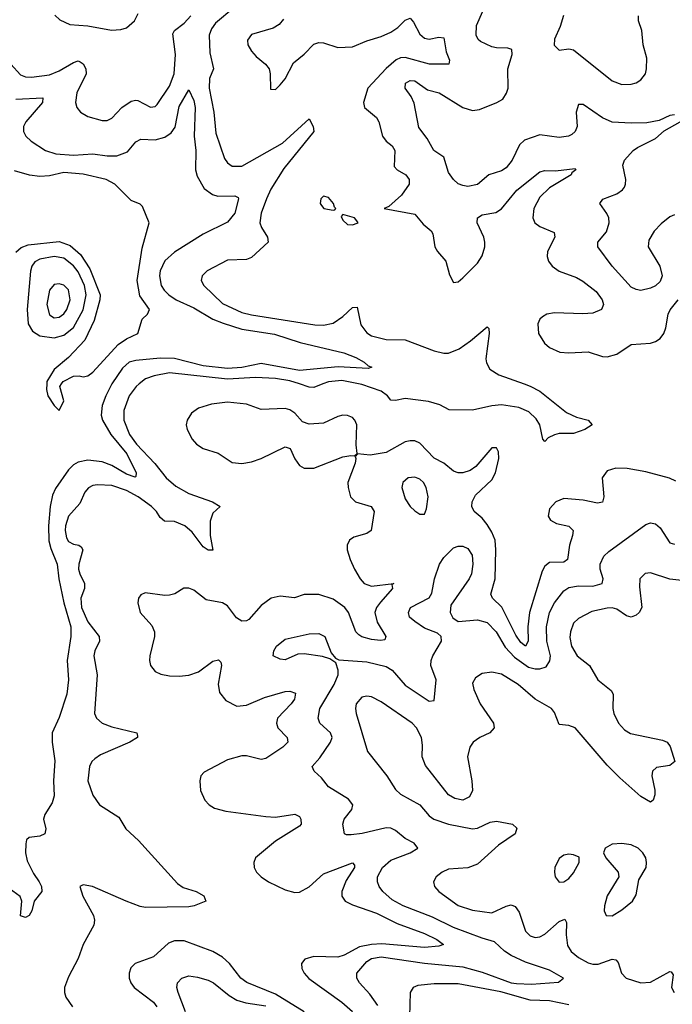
# Model space of a CAD drawing. Header units: inches. Extents: x 1603819 to 1745079, y 385938 to 533966.
# Tile 533 of 561: x 1654866 to 1657581, y 507421 to 511514. Entities that reach past the tile are written whole.
import ezdxf

# ---------------------------------------------------------------- set-up
doc = ezdxf.new("R2010")
doc.units = ezdxf.units.IN
doc.header["$MEASUREMENT"] = 0
doc.layers.add('B6550', color=7, linetype='Continuous')
doc.layers.add('B6551', color=7, linetype='Continuous')

msp = doc.modelspace()

# ---------------------------------------------------------------- linework, layer by layer
at = {"layer": 'B6550', "color": 5}
for points, elevation in [([(1655249.9, 510000), (1655224.2, 509950), (1655210.1, 509909.9), (1655205.7, 509870), (1655210.5, 509850), (1655245.1, 509790), (1655311.4, 509710), (1655351.4, 509630), (1655350, 509615.3), (1655347.1, 509612.9), (1655310, 509625.5), (1655250, 509661.5), (1655210, 509676.6), (1655150, 509683.5), (1655110, 509675.3), (1655090, 509663.1), (1655070, 509642.6), (1655015.1, 509564.9), (1655002.9, 509537.1), (1654993.3, 509490), (1654985.9, 509410), (1654988, 509348), (1654995.6, 509315.6), (1655022.1, 509250), (1655029.5, 509189.5), (1655050.7, 509090), (1655079, 508990), (1655079.6, 508950), (1655064, 508850), (1655069.4, 508770), (1655062.6, 508710), (1655030, 508612.7), (1655002, 508550), (1655001.1, 508510), (1655012.7, 508432.7), (1655007.1, 508350), (1655010, 508288), (1655001.6, 508258.4), (1654970.7, 508209.3), (1654966, 508190), (1654974.9, 508150), (1654970.4, 508129.6), (1654950, 508119.5), (1654906.4, 508113.6), (1654895.3, 508104.7), (1654892.2, 508087.8), (1654890.2, 508049.8), (1654897.7, 508017.7), (1654924.5, 507964.5), (1654948, 507930), (1654956.9, 507910), (1654958.7, 507890), (1654927.3, 507850), (1654917.3, 507810), (1654906, 507790), (1654890, 507782), (1654870, 507789), (1654875.3, 507850), (1654868.9, 507868.9), (1654822, 507902)], 260), ([(1654978.9, 510000), (1654977.5, 509977.5), (1654983.7, 509950), (1655009.7, 509909.7), (1655030, 509889), (1655050.3, 509930), (1655033.4, 509990), (1655040.4, 510000)], 240), ([(1655363.5, 510000), (1655350.4, 509989.6), (1655322, 509950), (1655299.4, 509890), (1655300.1, 509850), (1655323.7, 509790), (1655352.1, 509750), (1655428.8, 509668.8), (1655475.1, 509610), (1655515.3, 509575.3), (1655570, 509544.4), (1655668.9, 509510), (1655699.5, 509490), (1655670, 509462.3), (1655658.1, 509430), (1655657.9, 509370), (1655670, 509308.4), (1655650, 509308.7), (1655630, 509323.2), (1655584.2, 509384.2), (1655553, 509410), (1655510, 509427.4), (1655468.3, 509430), (1655450, 509444.2), (1655436, 509470), (1655415.2, 509490), (1655358.8, 509530), (1655310, 509557.1), (1655250, 509577.5), (1655190, 509581.1), (1655170, 509577.3), (1655152.4, 509567.6), (1655137.7, 509550), (1655116.8, 509503.2), (1655069.7, 509450.3), (1655056.9, 509410), (1655055.3, 509390), (1655060.8, 509360.8), (1655070, 509345), (1655090, 509334.4), (1655112.2, 509330), (1655122.6, 509322.6), (1655129.3, 509310), (1655112.2, 509250), (1655111.2, 509230), (1655116.2, 509210), (1655136.6, 509170), (1655135.7, 509150), (1655120.5, 509110), (1655123.3, 509070), (1655150, 509010.8), (1655196.4, 508950), (1655198.4, 508930), (1655178.3, 508890), (1655174.6, 508870), (1655188.8, 508790), (1655177.8, 508630), (1655185.8, 508610), (1655208.9, 508590), (1655250, 508574.8), (1655353, 508550), (1655356, 508536), (1655356, 508530), (1655324.4, 508510), (1655202.3, 508457.7), (1655178.3, 508441.8), (1655166.5, 508430), (1655156.5, 508410), (1655149.2, 508350), (1655170, 508290.4), (1655198.2, 508250), (1655278.4, 508198.4), (1655307.2, 508150), (1655361.2, 508101.2), (1655522.8, 507922.8), (1655545.9, 507905.9), (1655600.7, 507890), (1655632.1, 507872.1), (1655641, 507850), (1655592.7, 507830), (1655570, 507826.4), (1655390, 507823), (1655367.1, 507827.1), (1655309.1, 507849.1), (1655169.4, 507910.6), (1655130, 507918), (1655116.4, 507910), (1655128.7, 507870), (1655173.3, 507790), (1655177.6, 507770), (1655174.5, 507750), (1655130.1, 507670), (1655110, 507611), (1655070, 507534.8), (1655053.4, 507490), (1655052.3, 507470), (1655058.2, 507450), (1655085.8, 507410)], 280), ([(1656127.1, 510000), (1656090, 509984.9), (1656070, 509986.8), (1656029.9, 510000)], 280), ([(1656963.9, 510000), (1656990, 509990.5), (1657030, 509970.1), (1657141.1, 509881.1), (1657181.6, 509861.6), (1657230.8, 509850), (1657246.8, 509830), (1657216.3, 509810), (1657170, 509793.7), (1657110, 509793.3), (1657090, 509788.9), (1657064.7, 509775.3), (1657050, 509761.3), (1657042.6, 509770), (1657029.1, 509830), (1657014.7, 509854.7), (1656983.9, 509883.9), (1656941.9, 509901.9), (1656870, 509913.1), (1656830, 509908.9), (1656750, 509890.9), (1656652, 509892), (1656613.1, 509913.1), (1656566.5, 509926.5), (1656470, 509939), (1656430, 509931.3), (1656410, 509932.5), (1656395.8, 509950), (1656369.2, 509970), (1656290, 509997.3), (1656276.1, 510000)], 280), ([(1657595.5, 509595.5), (1657568.7, 509608.7), (1657470, 509635), (1657392.2, 509647.8), (1657346, 509650), (1657310, 509638.3), (1657289, 509610), (1657295.8, 509530), (1657290, 509508.8), (1657270, 509503.7), (1657210, 509516.3), (1657130, 509524), (1657096, 509510), (1657070, 509481.3), (1657063.8, 509450), (1657073.5, 509433.5), (1657099.4, 509419.4), (1657150, 509409.1), (1657168.1, 509390), (1657165.9, 509370), (1657152.9, 509330), (1657144.9, 509270), (1657130, 509259.5), (1657070, 509257), (1657050, 509242.8), (1657038.9, 509221.1), (1656986.1, 509050), (1656979.7, 508990), (1656981.3, 508930), (1656970.1, 508909.9), (1656950, 508925.2), (1656930, 508955.7), (1656872.1, 509072.1), (1656833.3, 509110), (1656825.7, 509125.7), (1656844.1, 509190), (1656847.1, 509310), (1656844.1, 509350), (1656830, 509384), (1656810, 509415.3), (1656790, 509442.5), (1656756.5, 509470), (1656746.6, 509490), (1656748.6, 509510), (1656762.2, 509537.8), (1656830, 509601.8), (1656845.2, 509630), (1656859.1, 509690), (1656858.2, 509718.2), (1656850, 509734.7), (1656830, 509734), (1656763.7, 509656.3), (1656739.9, 509640.1), (1656710, 509630.4), (1656690, 509629.9), (1656670, 509636.9), (1656630.9, 509670.9), (1656590, 509691.9), (1656530, 509753.8), (1656510, 509762.9), (1656490, 509764.1), (1656470, 509758.8), (1656390, 509714.4), (1656323.6, 509703.6), (1656270.9, 509709.1), (1656261, 509699), (1656264.9, 509690), (1656261.5, 509670), (1656231.6, 509590), (1656231.8, 509570), (1656241.8, 509530), (1656262.4, 509510), (1656328.7, 509490), (1656340.5, 509470), (1656327.7, 509390), (1656310, 509377.7), (1656256.7, 509363.3), (1656237.6, 509350), (1656228.8, 509330), (1656229, 509310), (1656240.6, 509270), (1656258.8, 509230), (1656282, 509190), (1656299.7, 509170), (1656330, 509158.7), (1656422, 509170), (1656414.4, 509165.6), (1656417.1, 509150), (1656367.3, 509092.7), (1656350.7, 509070), (1656343.9, 509050), (1656353.5, 509010), (1656389, 508950), (1656384.4, 508935.6), (1656367.1, 508932.9), (1656330, 508938), (1656290, 508947.9), (1656276.2, 508956.2), (1656264.1, 508970), (1656234.1, 509050), (1656218.9, 509070), (1656170, 509105.3), (1656110, 509124.3), (1656050, 509124.3), (1656008.8, 509111.2), (1655950, 509117.2), (1655912.4, 509110), (1655870, 509079.1), (1655818.8, 509021.2), (1655810, 509014.8), (1655790, 509013), (1655767.5, 509027.5), (1655730, 509078), (1655710, 509089.9), (1655641.8, 509101.8), (1655590, 509142.4), (1655570, 509150.8), (1655549.4, 509150.6), (1655512.3, 509127.7), (1655490, 509121.1), (1655470, 509119.8), (1655388.5, 509131.5), (1655370, 509123.5), (1655361.2, 509110), (1655357.5, 509090), (1655367.8, 509050), (1655415.9, 508995.9), (1655426.9, 508970), (1655427.2, 508950), (1655407.1, 508870), (1655406.1, 508850), (1655410.2, 508830), (1655430, 508805), (1655453.1, 508793.2), (1655490, 508786.3), (1655530, 508784.8), (1655569.4, 508789.4), (1655610, 508802.5), (1655670, 508847.9), (1655692.9, 508852.9), (1655702.9, 508842.9), (1655705.7, 508830), (1655692, 508752), (1655697.4, 508717.4), (1655724.3, 508684.3), (1655770, 508660.9), (1655810, 508663.9), (1655884.2, 508695.8), (1655970, 508721.8), (1655990, 508723.2), (1656013.9, 508713.9), (1656009.3, 508690), (1655995.1, 508670), (1655938.8, 508610), (1655934.2, 508590), (1655940.2, 508570), (1655979.3, 508530), (1655982, 508510), (1655960.6, 508490), (1655890, 508443.1), (1655870, 508439), (1655810, 508453.1), (1655790, 508453.7), (1655730, 508437), (1655633.8, 508386.2), (1655620.3, 508370), (1655615.2, 508350), (1655618.6, 508310), (1655636.5, 508270), (1655654, 508250), (1655676.2, 508236.2), (1655724.4, 508224.4), (1655890, 508201.1), (1655930, 508198.7), (1656010, 508210.9), (1656030, 508201.3), (1656035.9, 508190), (1656037.2, 508170), (1656030, 508161.5), (1655930, 508099.3), (1655847.7, 508030), (1655840.2, 508010), (1655841.6, 507990), (1655851.2, 507970), (1655871.2, 507950), (1655901.3, 507930), (1655970, 507896.8), (1656010, 507885.3), (1656030, 507887.2), (1656070, 507909.6), (1656130, 507963.7), (1656250, 508008.5), (1656258.7, 507998.7), (1656259.3, 507990), (1656224.8, 507935.2), (1656206, 507890), (1656206.8, 507870), (1656219.7, 507850), (1656250, 507833.8), (1656350, 507799.7), (1656436.5, 507756.5), (1656550, 507715.5), (1656601.1, 507690), (1656628.4, 507670), (1656610, 507662), (1656550, 507656.2), (1656372.1, 507672.1), (1656330, 507670), (1656279.8, 507660.2), (1656215.2, 507624.8), (1656190, 507616.4), (1656090, 507619.2), (1656051.7, 507608.3), (1656038.6, 507590), (1656039.8, 507570), (1656048.9, 507550), (1656068.6, 507528.6), (1656206.1, 507430), (1656250, 507391.3)], 320), ([(1656355.5, 507415.5), (1656322.9, 507462.9), (1656279.1, 507510), (1656268.2, 507530), (1656269.2, 507550), (1656310, 507598), (1656330, 507611.8), (1656370, 507617.4), (1656550, 507591.9), (1656710, 507576.7), (1656790, 507554.4), (1656909.8, 507510), (1656933.2, 507506.8), (1656994.9, 507505.1), (1657107.3, 507512.7), (1657128.2, 507530), (1657070, 507563.2), (1656970, 507595.6), (1656910, 507623.3), (1656882.1, 507642.1), (1656840.9, 507680.9), (1656790, 507695.3), (1656670, 507740.3), (1656582.9, 507782.9), (1656461.3, 507830), (1656415.7, 507855.7), (1656376, 507890), (1656361, 507910), (1656354.2, 507930), (1656354.8, 507950), (1656375.1, 507990), (1656410, 508020.2), (1656490.3, 508050), (1656522.6, 508070), (1656506.5, 508090), (1656469.4, 508109.4), (1656430, 508143.5), (1656410, 508153.6), (1656390, 508155), (1656291.2, 508131.2), (1656244.7, 508124.7), (1656224.9, 508124.9), (1656217.3, 508130), (1656210.3, 508170), (1656215.2, 508190), (1656247.7, 508230), (1656252.4, 508250), (1656233.3, 508273.3), (1656150, 508325.4), (1656122.1, 508362.1), (1656090.5, 508390), (1656083, 508410), (1656114.5, 508445.5), (1656158.4, 508510), (1656166, 508530), (1656159.3, 508550), (1656114.6, 508590), (1656107.4, 508610), (1656115, 508650), (1656174.3, 508750), (1656191.2, 508790), (1656190.3, 508810.3), (1656181, 508841), (1656156.8, 508856.8), (1656126.4, 508866.4), (1656050, 508877.7), (1656023.7, 508876.3), (1655970, 508852.7), (1655950, 508855.5), (1655921, 508870), (1655922.8, 508890), (1655934.8, 508910), (1655970, 508938.4), (1656070, 508961.4), (1656110, 508963.1), (1656135.1, 508950), (1656162.4, 508882.4), (1656180.1, 508860.1), (1656193.6, 508853.6), (1656310, 508844.1), (1656390, 508825.6), (1656415, 508810), (1656470, 508748.1), (1656570, 508680.4), (1656590, 508683.5), (1656598.7, 508770), (1656576.8, 508830), (1656578, 508850), (1656584.6, 508870), (1656620.2, 508930), (1656619.2, 508950), (1656604, 508964), (1656550, 508985.2), (1656510, 509011.7), (1656487.7, 509030), (1656483.2, 509050), (1656492, 509070), (1656569.4, 509110.6), (1656580.2, 509130), (1656591.1, 509190), (1656612.9, 509250), (1656630, 509278.9), (1656670, 509318.9), (1656690, 509326.2), (1656710, 509325.6), (1656730, 509316.1), (1656747.9, 509287.9), (1656751.6, 509250), (1656745.6, 509210), (1656736, 509190), (1656660, 509080), (1656656.8, 509050), (1656667.2, 509027.2), (1656690, 509012.3), (1656770, 509019.6), (1656810, 509007.6), (1656848.4, 508970), (1656885.1, 508905.1), (1656923.8, 508863.8), (1656983, 508823), (1657010, 508815.2), (1657030, 508815.6), (1657055.9, 508824.1), (1657070.7, 508849.3), (1657073.6, 508870), (1657058.9, 508930), (1657057.3, 508990), (1657069.6, 509050), (1657090.8, 509090), (1657130, 509139.4), (1657150, 509154.3), (1657190, 509160.6), (1657250, 509158.7), (1657289.1, 509170), (1657292.5, 509190), (1657280.1, 509230), (1657280.5, 509250), (1657296.4, 509283.6), (1657316.3, 509303.7), (1657470, 509415.6), (1657490, 509422.4), (1657510, 509418), (1657530, 509401.7), (1657570, 509339.3), (1657590, 509333.3)], 340), ([(1657670, 509176.9), (1657570, 509188.4), (1657490, 509214.5), (1657467.5, 509212.5), (1657444.9, 509190), (1657443.4, 509156.6), (1657453.2, 509070), (1657443.1, 509050), (1657430, 509038.5), (1657410, 509030.9), (1657390, 509035.6), (1657350, 509063.4), (1657330, 509069.1), (1657310, 509068.4), (1657245.8, 509054.2), (1657190, 509025), (1657170, 509005.4), (1657156.6, 508970), (1657154.8, 508945.2), (1657161.4, 508910), (1657184.3, 508870), (1657235.5, 508830), (1657270.3, 508770), (1657325.8, 508725.8), (1657334, 508710), (1657332.6, 508650), (1657337.3, 508630), (1657356.9, 508590), (1657381.7, 508561.7), (1657406.1, 508546.1), (1657539.5, 508519.5), (1657559.3, 508510), (1657571.9, 508491.9), (1657590.3, 508429.7), (1657570, 508413.6), (1657514.3, 508405.7), (1657497.6, 508390), (1657495.6, 508370), (1657508.5, 508311.5), (1657508.5, 508291.5), (1657500.7, 508270), (1657490, 508260.9), (1657450, 508284), (1657362.7, 508362.7), (1657310, 508414.8), (1657176, 508570), (1657150, 508579.6), (1657110, 508583.5), (1657090, 508634.3), (1657078.7, 508650), (1657010, 508689), (1656939.8, 508750), (1656870, 508792.8), (1656830, 508802.2), (1656790, 508796.3), (1656762.3, 508777.7), (1656750, 508755.3), (1656755.3, 508730), (1656782, 508670), (1656836.5, 508590), (1656840.3, 508570), (1656821.6, 508550), (1656779.5, 508530), (1656751.8, 508510), (1656738.3, 508490), (1656729.3, 508450), (1656746.4, 508350), (1656748.9, 508310), (1656737, 508283), (1656710, 508269.7), (1656675.9, 508275.9), (1656650, 508291.1), (1656553.7, 508413.7), (1656540.7, 508450), (1656541.6, 508498.4), (1656537.1, 508530), (1656516.8, 508570), (1656498.5, 508590), (1656370, 508677.7), (1656330, 508698.4), (1656310, 508701.4), (1656290, 508697.2), (1656266.4, 508670), (1656262.6, 508650), (1656265.8, 508630), (1656312.4, 508472.4), (1656393.8, 508370), (1656430, 508314), (1656450, 508294.6), (1656530.3, 508250), (1656570, 508204.2), (1656588.4, 508190), (1656649.7, 508170.3), (1656750, 508150.3), (1656770, 508153.4), (1656822.6, 508177.4), (1656850, 508181.5), (1656916, 508170), (1656933.7, 508153.7), (1656926.7, 508130), (1656857.4, 508082.6), (1656770, 508003.2), (1656730, 507988.1), (1656650, 507982.5), (1656623.1, 507970), (1656598.4, 507950), (1656586.7, 507930), (1656591.8, 507910), (1656608.9, 507890), (1656690, 507831.8), (1656750, 507811.8), (1656830, 507800.6), (1656890, 507828.4), (1656910, 507833.8), (1656927.5, 507827.5), (1656943.5, 507803.5), (1656970, 507724.2), (1656990, 507705.4), (1657010, 507698.8), (1657030, 507700.6), (1657050, 507711.8), (1657110, 507765), (1657134.2, 507774.2), (1657140.6, 507760.6), (1657138.5, 507710), (1657144.9, 507664.9), (1657160.2, 507640.2), (1657190, 507614.8), (1657230, 507592.6), (1657250, 507587.8), (1657272, 507588), (1657330, 507607.9), (1657345.8, 507605.9), (1657354.8, 507594.8), (1657368.5, 507550), (1657389.2, 507530), (1657450, 507509.5), (1657490, 507513.2), (1657570, 507557.1), (1657576.1, 507556.1), (1657583.5, 507543.5), (1657577.4, 507490), (1657588.8, 507470)], 360), ([(1656050, 507389.1), (1655930, 507462.2), (1655811.2, 507511.2), (1655785.6, 507530), (1655739.6, 507590), (1655710, 507617.3), (1655670, 507640.5), (1655550, 507684.2), (1655510, 507684.6), (1655484.8, 507675.2), (1655422.4, 507617.6), (1655346.7, 507590), (1655328.3, 507571.7), (1655321.1, 507550), (1655321.4, 507530), (1655328.1, 507510), (1655342.3, 507490), (1655422.7, 507430), (1655436.9, 507410)], 320), ([(1655556.3, 507390), (1655525, 507470), (1655519.7, 507490), (1655522.3, 507510), (1655540.5, 507530), (1655570, 507538.7), (1655605.9, 507534.1), (1655650, 507521), (1655672, 507510), (1655737.5, 507457.5), (1655770, 507438), (1655806.9, 507426.9), (1655890, 507414.2)], 340), ([(1657150, 507418.2), (1657070, 507435.7), (1656990, 507437.2), (1656867.2, 507472.8), (1656690, 507506.3), (1656590, 507505.8), (1656521.6, 507498.4), (1656502.6, 507490), (1656490.2, 507469.8), (1656487.6, 507370)], 360)]:
    msp.add_lwpolyline(points, dxfattribs=dict(at, elevation=elevation))
for points, elevation in [([(1655730, 509924), (1655664.1, 509915.9), (1655610, 509898.9), (1655581.5, 509878.5), (1655563, 509850), (1655559.1, 509830), (1655563, 509810), (1655583.9, 509770), (1655601.7, 509750), (1655630, 509731.3), (1655691.6, 509711.6), (1655750, 509673.2), (1655790, 509669.6), (1655830, 509676.1), (1655870, 509690.5), (1655970, 509738.4), (1655991.9, 509731.9), (1656010, 509688.9), (1656030, 509661.5), (1656050.1, 509650.1), (1656090, 509649.5), (1656210, 509696.3), (1656243, 509703), (1656259.3, 509700.7), (1656269.3, 509710.7), (1656266.2, 509746.2), (1656269.2, 509830), (1656260.2, 509850), (1656250, 509859.9), (1656230, 509868.5), (1656210, 509869.9), (1656190, 509865.3), (1656130, 509836.6), (1656070, 509832.8), (1656042.4, 509842.4), (1656010, 509878), (1655990, 509892), (1655970, 509898.2), (1655870, 509894.2), (1655810, 509915.5)], 320), ([(1656510, 509612.7), (1656482, 509610), (1656459.6, 509590), (1656455.8, 509570), (1656470, 509523), (1656490, 509490.4), (1656510, 509472.7), (1656530, 509459.1), (1656550, 509458), (1656558.6, 509481.4), (1656565.1, 509530), (1656557.1, 509570), (1656545.7, 509590), (1656530, 509603.9)], 340), ([(1657370, 508089.8), (1657330, 508086.3), (1657301.6, 508070), (1657294.9, 508050), (1657303.8, 508030), (1657355.3, 507970), (1657357.6, 507950), (1657310, 507871.6), (1657298.6, 507830), (1657296.5, 507810), (1657304.9, 507790), (1657330, 507789.1), (1657370, 507813.1), (1657414.7, 507850), (1657430, 507876), (1657441.7, 507938.3), (1657471.1, 507990), (1657473.5, 508010), (1657469.7, 508030), (1657457.3, 508050), (1657438, 508070), (1657410, 508083.9)], 380), ([(1657150, 508044.7), (1657130, 508040.5), (1657110, 508026.6), (1657092.4, 507990), (1657090.4, 507970), (1657092.7, 507950), (1657110, 507928.8), (1657130, 507930.4), (1657150, 507943.7), (1657170, 507966.7), (1657193.3, 508010), (1657192.7, 508032.7), (1657170, 508042.4)], 380)]:
    msp.add_lwpolyline(points, close=True, dxfattribs=dict(at, elevation=elevation))
at = {"layer": 'B6551', "color": 5}
for points, elevation in [([(1654830, 511329.3), (1654870, 511285), (1654890, 511277.1), (1654915.1, 511275.1), (1654990, 511285.8), (1655030, 511302.3), (1655090, 511337), (1655110, 511343.2), (1655118.6, 511338.6), (1655130, 511331.1), (1655142.2, 511310), (1655143.2, 511290), (1655104.1, 511210), (1655098, 511170), (1655104.6, 511150), (1655119.5, 511130), (1655150, 511112.4), (1655210, 511095.9), (1655230, 511094.7), (1655250, 511105.2), (1655291.6, 511150), (1655330, 511175.7), (1655350, 511180.5), (1655358.1, 511178.1), (1655410, 511151.2), (1655430, 511154), (1655437.5, 511162.5), (1655490, 511237.7), (1655508.8, 511290), (1655514.3, 511370), (1655503.8, 511456.2), (1655509.9, 511470), (1655550, 511500.3), (1655578, 511530)], 280), ([(1655013, 511533), (1655033.9, 511513.9), (1655074.8, 511494.8), (1655150, 511489.5), (1655248.6, 511471.4), (1655286.4, 511473.6), (1655310, 511481.3), (1655344.4, 511510), (1655359.1, 511540.9)], 320), ([(1655756.5, 511563.5), (1655680.6, 511499.4), (1655663.9, 511476.1), (1655654.6, 511450), (1655657.3, 511377.3), (1655672.4, 511310), (1655656.3, 511270), (1655654.9, 511230), (1655674.2, 511130), (1655682.6, 511042.6), (1655718, 510938), (1655730, 510919.5), (1655750, 510904.9), (1655790, 510905.2), (1655958.8, 511001.2), (1656070, 511102.6), (1656086.7, 511070), (1656090.2, 511050), (1655964.8, 510895.2), (1655910.9, 510810), (1655892.6, 510770), (1655870.6, 510710), (1655865.4, 510670), (1655871.8, 510650), (1655896.8, 510610), (1655900.2, 510590), (1655830, 510525.1), (1655810, 510517.4), (1655730, 510514.5), (1655646.7, 510470), (1655626, 510450), (1655621.7, 510430), (1655632.7, 510410), (1655710, 510333.9), (1655790, 510297.5), (1655830, 510287.4), (1656093.6, 510246.4), (1656130, 510243.8), (1656170, 510253.2), (1656210, 510279.8), (1656250, 510318.5), (1656270, 510319.1), (1656285.6, 510245.6), (1656310, 510212.6), (1656330, 510200.1), (1656390, 510184.5), (1656470, 510183.2), (1656590, 510137.9), (1656630, 510127.3), (1656650, 510127.9), (1656693.6, 510146.4), (1656741.3, 510178.7), (1656810, 510236.9), (1656816.9, 510230), (1656818.3, 510210), (1656805, 510105), (1656807.1, 510087.1), (1656821.7, 510061.7), (1656858.4, 510038.4), (1656963.9, 510000)], 280), ([(1657590, 511118.7), (1657570, 511115.8), (1657525.3, 511094.7), (1657474.2, 511085.8), (1657410, 511084), (1657330, 511088.7), (1657290, 511105.8), (1657210, 511162), (1657190, 511162), (1657181.3, 511130), (1657184.4, 511070), (1657176.1, 511050), (1657162.4, 511037.6), (1657149.2, 511030), (1657110, 511025.2), (1657030, 511035.8), (1656966.1, 511013.9), (1656945.5, 510994.5), (1656914.8, 510930), (1656890, 510899.2), (1656870, 510885.7), (1656817, 510870), (1656770, 510829.1), (1656730, 510821.3), (1656710, 510824.7), (1656690, 510832.7), (1656670, 510850.3), (1656650, 510879.3), (1656630, 510942.4), (1656588.9, 510970), (1656560.9, 511020.9), (1656526.4, 511066.4), (1656506.8, 511166.8), (1656494.5, 511194.5), (1656469.4, 511229.4), (1656470.4, 511250), (1656490, 511261.4), (1656510, 511260.3), (1656562.9, 511222.9), (1656610.4, 511210.4), (1656710, 511149.8), (1656750, 511137.4), (1656778.5, 511141.5), (1656850.2, 511169.8), (1656875.6, 511184.4), (1656891.3, 511208.7), (1656897.5, 511230), (1656896.6, 511310), (1656914, 511370), (1656913.1, 511390), (1656896.2, 511396.2), (1656850, 511396.8), (1656830, 511401.6), (1656783.5, 511423.5), (1656772.6, 511432.6), (1656764.6, 511450), (1656766.4, 511490), (1656793, 511550)], 340), ([(1657127.7, 511532.3), (1657113.9, 511486.1), (1657090, 511434), (1657089, 511409), (1657110, 511388.2), (1657150, 511394), (1657170, 511388.9), (1657330, 511260.2), (1657370, 511245.5), (1657410, 511246.5), (1657430, 511251.6), (1657450, 511264.2), (1657468.5, 511290), (1657473.5, 511310), (1657474.7, 511354.7), (1657458.9, 511410), (1657454, 511470), (1657439.5, 511510), (1657439.3, 511530)], 360), ([(1655963.7, 511516.3), (1655945.2, 511494.8), (1655921.1, 511478.9), (1655830, 511452.9), (1655813.2, 511430), (1655815.5, 511410), (1655830, 511383.5), (1655850, 511361.1), (1655888.7, 511330), (1655903.3, 511310), (1655908.3, 511290), (1655910, 511226), (1655930, 511224.9), (1655950, 511243.7), (1655970, 511268.9), (1656004.8, 511335.2), (1656050, 511371.8), (1656090, 511413.2), (1656110, 511419.6), (1656130, 511418.1), (1656190, 511399.3), (1656250, 511402.3), (1656310, 511427), (1656370, 511444), (1656410, 511462.7), (1656438.5, 511481.5), (1656470, 511511.9), (1656490, 511521.3), (1656504.5, 511504.5), (1656530, 511455), (1656550, 511437.6), (1656570, 511432.9), (1656610, 511441.6), (1656630, 511439.3), (1656640.5, 511380.5), (1656653.3, 511346.7), (1656650.7, 511330), (1656570.1, 511329.9), (1656470, 511357.1), (1656450, 511355.7), (1656432, 511348), (1656390, 511311.4), (1656314.1, 511230), (1656295.8, 511170), (1656300.2, 511150), (1656350, 511107.7), (1656359.8, 511090), (1656375, 511030), (1656390.1, 511010.1), (1656414.8, 510990), (1656426, 510970), (1656424.3, 510904.3), (1656436.1, 510890), (1656472.3, 510870), (1656486.5, 510850), (1656486, 510830), (1656454.8, 510785.2), (1656402, 510738), (1656382, 510730), (1656510, 510706), (1656544.5, 510664.5), (1656577.3, 510637.3), (1656584.4, 510624.4), (1656592.6, 510570), (1656603.7, 510550), (1656639.3, 510510), (1656654.3, 510454.3), (1656670, 510422), (1656690, 510424.4), (1656710, 510441.3), (1656770, 510501.8), (1656790, 510533.1), (1656801.2, 510570), (1656801.5, 510590), (1656797.2, 510610), (1656768.8, 510670), (1656770, 510690.9), (1656790, 510703.1), (1656847.1, 510712.9), (1656870, 510727.5), (1656934.1, 510805.9), (1657030, 510881.5), (1657050, 510887.1), (1657094.2, 510885.7), (1657176.1, 510896.1), (1657179.1, 510890), (1657162.2, 510877.8), (1657159.5, 510870), (1657070, 510815.4), (1657030, 510776.6), (1657004.6, 510730), (1657000.4, 510690), (1657008.9, 510670), (1657030, 510654), (1657089.4, 510629.4), (1657092.2, 510610), (1657061.3, 510550), (1657059.8, 510530), (1657065.5, 510510), (1657080.5, 510490), (1657110, 510468.6), (1657182.7, 510442.7), (1657207.7, 510427.7), (1657263.7, 510383.7), (1657288.9, 510350), (1657294.5, 510330), (1657286.2, 510310), (1657250, 510294.3), (1657208.7, 510291.3), (1657090, 510296), (1657058, 510290), (1657040.6, 510279.4), (1657030.1, 510269.9), (1657021.6, 510250), (1657024.7, 510210), (1657049.4, 510170), (1657070, 510152.2), (1657112.7, 510132.7), (1657149.7, 510129.7), (1657230, 510133.4), (1657290, 510113.9), (1657310, 510112.6), (1657350, 510124.1), (1657410, 510164.6), (1657490, 510169.5), (1657510, 510175.9), (1657530, 510188.7), (1657545.6, 510210), (1657553.8, 510233.8), (1657562.7, 510290), (1657571.6, 510308.4), (1657604.3, 510350)], 320), ([(1654850, 511184.2), (1654962.8, 511190), (1654961.8, 511170), (1654891.8, 511090), (1654882.9, 511070), (1654882.8, 511050), (1654891.8, 511030), (1654914, 511010), (1654973.7, 510970), (1655017, 510957), (1655090, 510950.6), (1655170, 510957), (1655230, 510948.5), (1655271, 510949), (1655314.9, 510965.1), (1655350, 511006.3), (1655370, 511018.4), (1655430, 511014.6), (1655470, 511026), (1655495.7, 511044.3), (1655512.4, 511067.6), (1655530, 511153.7), (1655570, 511222.4), (1655590, 511178), (1655595.7, 511150), (1655591.6, 511030), (1655599.3, 510970), (1655597.3, 510890), (1655604.6, 510864.6), (1655633.2, 510813.2), (1655667.8, 510787.8), (1655690, 510780.9), (1655761.6, 510781.6), (1655775.1, 510775.1), (1655776.9, 510770), (1655760.5, 510710), (1655730, 510672.9), (1655630, 510623.4), (1655510, 510548.1), (1655470, 510512.3), (1655451.3, 510470), (1655447.8, 510450), (1655454.2, 510410), (1655467.3, 510390), (1655487, 510370), (1655516.8, 510350), (1655590, 510316.5), (1655669.8, 510269.8), (1655712.4, 510252.4), (1655790, 510227.8), (1655926.6, 510206.6), (1656032.4, 510172.4), (1656214, 510130), (1656263.8, 510110), (1656299.1, 510090), (1656315.1, 510075.1), (1656330.7, 510070), (1656315.1, 510064.9), (1656191.4, 510071.4), (1656030, 510055.9), (1655870, 510084.7), (1655790, 510069), (1655730, 510064.3), (1655630, 510075.3), (1655510, 510105.5), (1655450, 510106.6), (1655350, 510097.9), (1655321.1, 510090), (1655294.6, 510065.4), (1655250, 510000.2), (1655249.9, 510000)], 260), ([(1657590, 510703.8), (1657570, 510694.3), (1657533.9, 510666.1), (1657505.4, 510634.6), (1657482.3, 510597.7), (1657480.2, 510570), (1657528.3, 510490), (1657538.5, 510450), (1657530, 510425.8), (1657510, 510407.7), (1657490, 510398), (1657450, 510389.2), (1657430, 510392.2), (1657410, 510402.4), (1657330.3, 510490), (1657270.5, 510570), (1657270.6, 510590), (1657307, 510633), (1657317.5, 510670), (1657315.9, 510690), (1657308.1, 510708.1), (1657279.3, 510750), (1657292.1, 510767.9), (1657350, 510789.8), (1657373.2, 510806.8), (1657381.3, 510818.7), (1657386.4, 510830), (1657386.8, 510850), (1657374.7, 510910), (1657382, 510930), (1657417.6, 510970), (1657436.4, 510983.6), (1657510, 511020.9), (1657547.1, 511052.9), (1657613.4, 511090)], 340), ([(1655040.4, 510000), (1655047.3, 510010), (1655090, 510032.7), (1655114, 510034), (1655130, 510029), (1655150, 510034), (1655170, 510049.5), (1655275.9, 510164.1), (1655310, 510187.7), (1655358, 510210), (1655376, 510270), (1655398, 510290), (1655406.8, 510310), (1655365.9, 510365.9), (1655355.3, 510430), (1655375.8, 510564.2), (1655405.5, 510670), (1655377.2, 510737.2), (1655366.9, 510746.9), (1655330, 510762.4), (1655262.6, 510830), (1655226, 510850), (1655130, 510872), (1655050, 510878.6), (1654990, 510865), (1654950, 510861.9), (1654907.6, 510867.6), (1654845.4, 510885.4)], 240), ([(1654850, 510547.6), (1654872.1, 510567.9), (1654902.1, 510577.9), (1655030, 510592.2), (1655076.3, 510576.3), (1655118.9, 510538.9), (1655158.7, 510478.7), (1655200.5, 510370), (1655200.4, 510350), (1655176.5, 510263.5), (1655137.6, 510182.4), (1655069.8, 510110.2), (1655010, 510060.5), (1654979.5, 510010), (1654978.9, 510000)], 240), ([(1656029.9, 510000), (1655990, 510013.1), (1655930, 510022.7), (1655846.5, 510026.5), (1655730, 510020.2), (1655490, 510046.1), (1655426.3, 510033.7), (1655390, 510021), (1655363.5, 510000)], 280), ([(1656276.1, 510000), (1656206.3, 510013.7), (1656150, 510009.3), (1656127.1, 510000)], 280)]:
    msp.add_lwpolyline(points, dxfattribs=dict(at, elevation=elevation))
for points, elevation in [([(1656130, 510780.7), (1656119.3, 510770), (1656116.4, 510750), (1656121.8, 510741.8), (1656131, 510730), (1656170, 510723), (1656176.6, 510723.4), (1656181.2, 510730), (1656175.1, 510735.1), (1656171.2, 510750), (1656150, 510774.7)], 320), ([(1656210, 510704), (1656203.8, 510696.2), (1656210, 510680.7), (1656230, 510662.4), (1656250, 510661.6), (1656270, 510668), (1656274, 510670), (1656272.9, 510672.9), (1656259, 510690)], 320), ([(1655010, 510529.9), (1654950, 510518.9), (1654930, 510508.4), (1654917.4, 510490), (1654911.1, 510468.9), (1654897.9, 510310), (1654901.9, 510250), (1654919.1, 510219.1), (1654950, 510199.7), (1655010, 510192.3), (1655050, 510203), (1655090, 510235), (1655130, 510307.6), (1655143.2, 510370), (1655136.6, 510410), (1655110, 510466.1), (1655090, 510491.2), (1655050, 510522.5)], 260), ([(1655030, 510416.8), (1655010, 510413.5), (1654990.2, 510390), (1654979.8, 510330), (1654990, 510287.3), (1655010, 510274.2), (1655030, 510277), (1655050, 510291), (1655062.8, 510310), (1655076.9, 510350), (1655070, 510390.8), (1655050, 510410.6)], 280)]:
    msp.add_lwpolyline(points, close=True, dxfattribs=dict(at, elevation=elevation))

doc.saveas('drawing.dxf')
